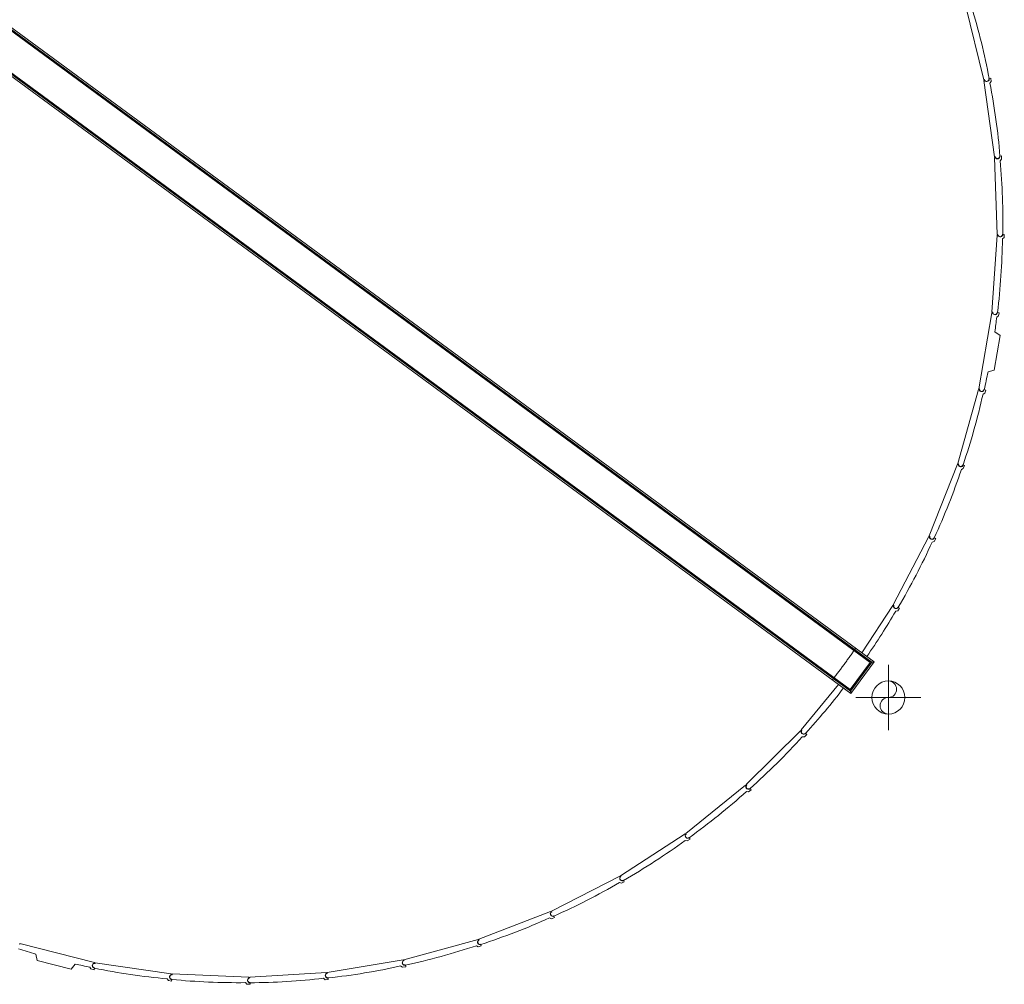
# Model space of a CAD drawing. Header units: metres. Extents: x 135583 to 135939, y 457896 to 458258.
# Tile 559 of 599: x 135761 to 135791, y 458168 to 458198. Entities that reach past the tile are written whole.
import ezdxf

# ---------------------------------------------------------------- set-up
doc = ezdxf.new("R2010")
doc.units = ezdxf.units.M
doc.linetypes.add('Hidden', pattern=[4, 2, -2])
doc.layers.add('NIEUWE INSTALLATIE', color=250, linetype='Continuous', lineweight=0)

msp = doc.modelspace()

# ---------------------------------------------------------------- linework, layer by layer
at = {"layer": 'NIEUWE INSTALLATIE'}
for p, q in [((135786.937, 458177.83), (135746.22, 458207.745)), ((135746.23, 458207.677), (135786.87, 458177.82)), ((135786.828, 458177.814), (135746.237, 458207.635)), ((135746.238, 458207.624), (135786.817, 458177.812)), ((135746.623, 458205.951), (135786.223, 458176.858)), ((135786.213, 458176.925), (135746.652, 458205.99)), ((135746.67, 458206.014), (135786.206, 458176.967)), ((135786.204, 458176.979), (135746.675, 458206.02)), ((135789.748, 458198.025), (135790.312, 458195.727)), ((135760.96, 458196.818), (135760.966, 458196.826)), ((135760.966, 458196.826), (135761.087, 458196.737)), ((135761.022, 458196.785), (135761.035, 458196.801)), ((135761.031, 458196.779), (135761.022, 458196.785)), ((135761.043, 458196.795), (135761.031, 458196.779)), ((135761.087, 458196.737), (135761.081, 458196.729)), ((135761.764, 458196.227), (135761.77, 458196.235)), ((135761.77, 458196.235), (135761.891, 458196.147)), ((135761.826, 458196.194), (135761.839, 458196.211)), ((135761.847, 458196.205), (135761.834, 458196.188)), ((135761.834, 458196.188), (135761.826, 458196.194)), ((135761.891, 458196.147), (135761.885, 458196.139)), ((135762.568, 458195.637), (135762.574, 458195.645)), ((135762.574, 458195.645), (135762.695, 458195.556)), ((135762.63, 458195.603), (135762.642, 458195.62)), ((135762.638, 458195.597), (135762.63, 458195.603)), ((135762.651, 458195.614), (135762.638, 458195.597)), ((135790.312, 458195.727), (135790.334, 458195.733)), ((135790.337, 458195.706), (135790.317, 458195.703)), ((135790.317, 458195.703), (135790.641, 458193.359)), ((135790.47, 458195.766), (135790.477, 458195.768)), ((135790.524, 458195.775), (135790.479, 458195.768)), ((135790.499, 458195.625), (135790.538, 458195.676)), ((135790.538, 458195.676), (135790.524, 458195.775)), ((135761.074, 458195.419), (135761.08, 458195.427)), ((135761.195, 458195.33), (135761.074, 458195.419)), ((135761.118, 458195.361), (135761.13, 458195.378)), ((135761.138, 458195.372), (135761.126, 458195.355)), ((135761.13, 458195.378), (135761.138, 458195.372)), ((135761.201, 458195.338), (135761.195, 458195.33)), ((135762.695, 458195.556), (135762.689, 458195.548)), ((135763.372, 458195.046), (135763.378, 458195.054)), ((135763.378, 458195.054), (135763.499, 458194.965)), ((135763.434, 458195.013), (135763.446, 458195.029)), ((135763.442, 458195.007), (135763.434, 458195.013)), ((135763.454, 458195.023), (135763.442, 458195.007)), ((135761.878, 458194.828), (135761.884, 458194.836)), ((135761.999, 458194.74), (135761.878, 458194.828)), ((135761.922, 458194.77), (135761.934, 458194.787)), ((135761.942, 458194.781), (135761.93, 458194.764)), ((135761.934, 458194.787), (135761.942, 458194.781)), ((135762.005, 458194.748), (135761.999, 458194.74)), ((135763.499, 458194.965), (135763.493, 458194.957)), ((135764.176, 458194.456), (135764.182, 458194.464)), ((135764.182, 458194.464), (135764.303, 458194.375)), ((135764.238, 458194.422), (135764.25, 458194.439)), ((135764.246, 458194.416), (135764.238, 458194.422)), ((135764.258, 458194.433), (135764.246, 458194.416)), ((135762.682, 458194.238), (135762.688, 458194.246)), ((135762.803, 458194.149), (135762.682, 458194.238)), ((135762.726, 458194.18), (135762.738, 458194.196)), ((135762.746, 458194.19), (135762.734, 458194.174)), ((135762.738, 458194.196), (135762.746, 458194.19)), ((135762.809, 458194.157), (135762.803, 458194.149)), ((135764.303, 458194.375), (135764.297, 458194.367)), ((135764.98, 458193.865), (135764.986, 458193.873)), ((135764.986, 458193.873), (135765.107, 458193.784)), ((135765.042, 458193.832), (135765.054, 458193.848)), ((135765.05, 458193.826), (135765.042, 458193.832)), ((135765.062, 458193.842), (135765.05, 458193.826)), ((135765.107, 458193.784), (135765.101, 458193.776)), ((135763.486, 458193.647), (135763.492, 458193.655)), ((135763.607, 458193.558), (135763.486, 458193.647)), ((135763.53, 458193.589), (135763.542, 458193.606)), ((135763.55, 458193.6), (135763.538, 458193.583)), ((135763.542, 458193.606), (135763.55, 458193.6)), ((135763.613, 458193.566), (135763.607, 458193.558)), ((135765.784, 458193.274), (135765.79, 458193.282)), ((135765.79, 458193.282), (135765.91, 458193.194)), ((135765.846, 458193.241), (135765.858, 458193.257)), ((135765.854, 458193.235), (135765.846, 458193.241)), ((135765.866, 458193.252), (135765.854, 458193.235)), ((135765.91, 458193.194), (135765.905, 458193.185)), ((135790.641, 458193.359), (135790.664, 458193.362)), ((135790.644, 458193.335), (135790.725, 458190.97)), ((135790.664, 458193.335), (135790.644, 458193.335)), ((135790.802, 458193.382), (135790.81, 458193.383)), ((135790.857, 458193.385), (135790.812, 458193.383)), ((135790.817, 458193.238), (135790.86, 458193.285)), ((135790.86, 458193.285), (135790.857, 458193.385)), ((135764.29, 458193.057), (135764.296, 458193.065)), ((135764.411, 458192.968), (135764.29, 458193.057)), ((135764.334, 458192.999), (135764.346, 458193.015)), ((135764.354, 458193.009), (135764.342, 458192.993)), ((135764.346, 458193.015), (135764.354, 458193.009)), ((135764.416, 458192.976), (135764.411, 458192.968)), ((135766.588, 458192.684), (135766.594, 458192.692)), ((135766.594, 458192.692), (135766.714, 458192.603)), ((135766.65, 458192.65), (135766.662, 458192.667)), ((135766.658, 458192.644), (135766.65, 458192.65)), ((135766.67, 458192.661), (135766.658, 458192.644)), ((135766.714, 458192.603), (135766.708, 458192.595)), ((135765.094, 458192.466), (135765.099, 458192.474)), ((135765.214, 458192.377), (135765.094, 458192.466)), ((135765.138, 458192.408), (135765.15, 458192.424)), ((135765.158, 458192.419), (135765.146, 458192.402)), ((135765.15, 458192.424), (135765.158, 458192.419)), ((135765.22, 458192.385), (135765.214, 458192.377)), ((135767.392, 458192.093), (135767.397, 458192.101)), ((135767.397, 458192.101), (135767.518, 458192.012)), ((135767.454, 458192.06), (135767.466, 458192.076)), ((135767.462, 458192.054), (135767.454, 458192.06)), ((135767.474, 458192.07), (135767.462, 458192.054)), ((135767.518, 458192.012), (135767.512, 458192.004)), ((135765.897, 458191.875), (135765.903, 458191.883)), ((135766.018, 458191.786), (135765.897, 458191.875)), ((135765.942, 458191.817), (135765.954, 458191.834)), ((135765.962, 458191.828), (135765.95, 458191.811)), ((135765.954, 458191.834), (135765.962, 458191.828)), ((135766.024, 458191.795), (135766.018, 458191.786)), ((135768.195, 458191.502), (135768.201, 458191.51)), ((135768.201, 458191.51), (135768.322, 458191.422)), ((135768.258, 458191.469), (135768.27, 458191.486)), ((135768.266, 458191.463), (135768.258, 458191.469)), ((135768.278, 458191.48), (135768.266, 458191.463)), ((135768.322, 458191.422), (135768.316, 458191.414)), ((135766.701, 458191.285), (135766.707, 458191.293)), ((135766.822, 458191.196), (135766.701, 458191.285)), ((135766.746, 458191.227), (135766.758, 458191.243)), ((135766.766, 458191.237), (135766.754, 458191.221)), ((135766.758, 458191.243), (135766.766, 458191.237)), ((135766.828, 458191.204), (135766.822, 458191.196)), ((135768.999, 458190.912), (135769.005, 458190.92)), ((135769.005, 458190.92), (135769.126, 458190.831)), ((135769.062, 458190.878), (135769.074, 458190.895)), ((135769.07, 458190.872), (135769.062, 458190.878)), ((135769.082, 458190.889), (135769.07, 458190.872)), ((135769.126, 458190.831), (135769.12, 458190.823)), ((135790.725, 458190.945), (135790.563, 458188.585)), ((135790.725, 458190.97), (135790.748, 458190.971)), ((135790.745, 458190.944), (135790.725, 458190.945)), ((135790.888, 458190.976), (135790.895, 458190.976)), ((135790.888, 458190.832), (135790.936, 458190.873)), ((135790.942, 458190.973), (135790.898, 458190.976)), ((135790.936, 458190.873), (135790.942, 458190.973)), ((135767.505, 458190.694), (135767.511, 458190.702)), ((135767.626, 458190.605), (135767.505, 458190.694)), ((135767.55, 458190.636), (135767.562, 458190.653)), ((135767.57, 458190.647), (135767.558, 458190.63)), ((135767.562, 458190.653), (135767.57, 458190.647)), ((135767.632, 458190.613), (135767.626, 458190.605)), ((135769.803, 458190.321), (135769.809, 458190.329)), ((135769.809, 458190.329), (135769.93, 458190.24)), ((135769.866, 458190.288), (135769.878, 458190.304)), ((135769.874, 458190.282), (135769.866, 458190.288)), ((135769.886, 458190.298), (135769.874, 458190.282)), ((135769.93, 458190.24), (135769.924, 458190.232)), ((135768.309, 458190.103), (135768.315, 458190.111)), ((135768.43, 458190.015), (135768.309, 458190.103)), ((135768.354, 458190.045), (135768.366, 458190.062)), ((135768.374, 458190.056), (135768.362, 458190.039)), ((135768.366, 458190.062), (135768.374, 458190.056)), ((135768.436, 458190.023), (135768.43, 458190.015)), ((135770.607, 458189.731), (135770.613, 458189.739)), ((135770.613, 458189.739), (135770.734, 458189.65)), ((135770.67, 458189.697), (135770.682, 458189.714)), ((135770.678, 458189.691), (135770.67, 458189.697)), ((135770.69, 458189.708), (135770.678, 458189.691)), ((135770.734, 458189.65), (135770.728, 458189.642)), ((135769.113, 458189.513), (135769.119, 458189.521)), ((135769.234, 458189.424), (135769.113, 458189.513)), ((135769.157, 458189.455), (135769.17, 458189.471)), ((135769.178, 458189.465), (135769.165, 458189.449)), ((135769.17, 458189.471), (135769.178, 458189.465)), ((135769.24, 458189.432), (135769.234, 458189.424)), ((135771.411, 458189.14), (135771.417, 458189.148)), ((135771.417, 458189.148), (135771.538, 458189.059)), ((135771.473, 458189.107), (135771.486, 458189.123)), ((135771.482, 458189.101), (135771.473, 458189.107)), ((135771.494, 458189.117), (135771.482, 458189.101)), ((135771.538, 458189.059), (135771.532, 458189.051)), ((135769.917, 458188.922), (135769.923, 458188.93)), ((135770.038, 458188.833), (135769.917, 458188.922)), ((135769.961, 458188.864), (135769.974, 458188.881)), ((135769.982, 458188.875), (135769.969, 458188.858)), ((135769.974, 458188.881), (135769.982, 458188.875)), ((135770.044, 458188.841), (135770.038, 458188.833)), ((135770.721, 458188.332), (135770.727, 458188.34)), ((135770.842, 458188.243), (135770.721, 458188.332)), ((135772.215, 458188.549), (135772.221, 458188.557)), ((135772.221, 458188.557), (135772.342, 458188.469)), ((135772.277, 458188.516), (135772.29, 458188.532)), ((135772.285, 458188.51), (135772.277, 458188.516)), ((135772.298, 458188.527), (135772.285, 458188.51)), ((135772.342, 458188.469), (135772.336, 458188.46)), ((135790.56, 458188.56), (135790.157, 458186.229)), ((135790.58, 458188.557), (135790.56, 458188.56)), ((135790.563, 458188.585), (135790.586, 458188.583)), ((135790.711, 458188.43), (135790.763, 458188.467)), ((135790.726, 458188.574), (135790.733, 458188.573)), ((135790.78, 458188.566), (135790.735, 458188.573)), ((135790.763, 458188.467), (135790.78, 458188.566)), ((135770.765, 458188.274), (135770.777, 458188.29)), ((135770.785, 458188.284), (135770.773, 458188.268)), ((135770.777, 458188.29), (135770.785, 458188.284)), ((135770.848, 458188.251), (135770.842, 458188.243)), ((135771.525, 458187.741), (135771.531, 458187.749)), ((135771.646, 458187.652), (135771.525, 458187.741)), ((135773.019, 458187.959), (135773.025, 458187.967)), ((135773.025, 458187.967), (135773.146, 458187.878)), ((135773.081, 458187.925), (135773.093, 458187.942)), ((135773.089, 458187.919), (135773.081, 458187.925)), ((135773.101, 458187.936), (135773.089, 458187.919)), ((135773.146, 458187.878), (135773.14, 458187.87)), ((135790.631, 458186.799), (135790.816, 458187.864)), ((135790.816, 458187.864), (135790.652, 458187.978)), ((135771.569, 458187.683), (135771.581, 458187.699)), ((135771.589, 458187.694), (135771.577, 458187.677)), ((135771.581, 458187.699), (135771.589, 458187.694)), ((135771.652, 458187.66), (135771.646, 458187.652)), ((135772.329, 458187.15), (135772.335, 458187.158)), ((135772.45, 458187.061), (135772.329, 458187.15)), ((135773.823, 458187.368), (135773.829, 458187.376)), ((135773.829, 458187.376), (135773.95, 458187.287)), ((135773.885, 458187.335), (135773.897, 458187.351)), ((135773.893, 458187.329), (135773.885, 458187.335)), ((135773.905, 458187.345), (135773.893, 458187.329)), ((135773.95, 458187.287), (135773.944, 458187.279)), ((135772.373, 458187.092), (135772.385, 458187.109)), ((135772.393, 458187.103), (135772.381, 458187.086)), ((135772.385, 458187.109), (135772.393, 458187.103)), ((135772.456, 458187.07), (135772.45, 458187.061)), ((135773.133, 458186.56), (135773.139, 458186.568)), ((135773.254, 458186.471), (135773.133, 458186.56)), ((135773.177, 458186.502), (135773.189, 458186.518)), ((135773.197, 458186.512), (135773.185, 458186.496)), ((135773.189, 458186.518), (135773.197, 458186.512)), ((135774.627, 458186.777), (135774.633, 458186.785)), ((135774.633, 458186.785), (135774.754, 458186.697)), ((135774.689, 458186.744), (135774.701, 458186.761)), ((135774.697, 458186.738), (135774.689, 458186.744)), ((135774.709, 458186.755), (135774.697, 458186.738)), ((135774.754, 458186.697), (135774.748, 458186.689)), ((135790.442, 458186.748), (135790.631, 458186.799)), ((135773.26, 458186.479), (135773.254, 458186.471)), ((135790.157, 458186.229), (135790.179, 458186.225)), ((135773.937, 458185.969), (135773.943, 458185.977)), ((135774.058, 458185.88), (135773.937, 458185.969)), ((135773.981, 458185.911), (135773.993, 458185.928)), ((135774.001, 458185.922), (135773.989, 458185.905)), ((135773.993, 458185.928), (135774.001, 458185.922)), ((135775.431, 458186.187), (135775.437, 458186.195)), ((135775.437, 458186.195), (135775.558, 458186.106)), ((135775.493, 458186.153), (135775.505, 458186.17)), ((135775.501, 458186.147), (135775.493, 458186.153)), ((135775.513, 458186.164), (135775.501, 458186.147)), ((135775.558, 458186.106), (135775.552, 458186.098)), ((135790.152, 458186.205), (135789.51, 458183.928)), ((135790.171, 458186.2), (135790.152, 458186.205)), ((135790.287, 458186.06), (135790.343, 458186.091)), ((135790.317, 458186.201), (135790.325, 458186.2)), ((135790.37, 458186.188), (135790.327, 458186.2)), ((135790.343, 458186.091), (135790.37, 458186.188)), ((135774.064, 458185.888), (135774.058, 458185.88)), ((135776.235, 458185.596), (135776.241, 458185.604)), ((135776.241, 458185.604), (135776.361, 458185.515)), ((135774.741, 458185.378), (135774.747, 458185.386)), ((135774.862, 458185.29), (135774.741, 458185.378)), ((135774.785, 458185.32), (135774.797, 458185.337)), ((135774.805, 458185.331), (135774.793, 458185.314)), ((135774.797, 458185.337), (135774.805, 458185.331)), ((135776.297, 458185.563), (135776.309, 458185.579)), ((135776.305, 458185.557), (135776.297, 458185.563)), ((135776.317, 458185.573), (135776.305, 458185.557)), ((135776.361, 458185.515), (135776.356, 458185.507)), ((135774.867, 458185.298), (135774.862, 458185.29)), ((135777.039, 458185.006), (135777.044, 458185.014)), ((135777.044, 458185.014), (135777.165, 458184.925)), ((135775.545, 458184.788), (135775.55, 458184.796)), ((135775.665, 458184.699), (135775.545, 458184.788)), ((135775.589, 458184.73), (135775.601, 458184.746)), ((135775.609, 458184.74), (135775.597, 458184.724)), ((135775.601, 458184.746), (135775.609, 458184.74)), ((135775.671, 458184.707), (135775.665, 458184.699)), ((135777.101, 458184.972), (135777.113, 458184.989)), ((135777.109, 458184.966), (135777.101, 458184.972)), ((135777.121, 458184.983), (135777.109, 458184.966)), ((135777.165, 458184.925), (135777.159, 458184.917)), ((135777.842, 458184.415), (135777.848, 458184.423)), ((135777.848, 458184.423), (135777.969, 458184.334)), ((135777.905, 458184.382), (135777.917, 458184.398)), ((135777.925, 458184.392), (135777.913, 458184.376)), ((135776.348, 458184.197), (135776.354, 458184.205)), ((135776.469, 458184.108), (135776.348, 458184.197)), ((135776.393, 458184.139), (135776.405, 458184.156)), ((135776.413, 458184.15), (135776.401, 458184.133)), ((135776.405, 458184.156), (135776.413, 458184.15)), ((135776.475, 458184.116), (135776.469, 458184.108)), ((135777.913, 458184.376), (135777.905, 458184.382)), ((135777.969, 458184.334), (135777.963, 458184.326)), ((135778.646, 458183.824), (135778.652, 458183.832)), ((135778.652, 458183.832), (135778.773, 458183.744)), ((135778.709, 458183.791), (135778.721, 458183.807)), ((135778.717, 458183.785), (135778.709, 458183.791)), ((135778.729, 458183.802), (135778.717, 458183.785)), ((135789.503, 458183.904), (135788.631, 458181.705)), ((135789.521, 458183.897), (135789.503, 458183.904)), ((135789.51, 458183.928), (135789.532, 458183.921)), ((135789.667, 458183.883), (135789.674, 458183.881)), ((135789.718, 458183.864), (135789.676, 458183.881)), ((135789.681, 458183.771), (135789.718, 458183.864)), ((135777.152, 458183.607), (135777.158, 458183.615)), ((135777.273, 458183.518), (135777.152, 458183.607)), ((135777.197, 458183.549), (135777.209, 458183.565)), ((135777.217, 458183.559), (135777.205, 458183.543)), ((135777.209, 458183.565), (135777.217, 458183.559)), ((135777.279, 458183.526), (135777.273, 458183.518)), ((135778.773, 458183.744), (135778.767, 458183.735)), ((135789.623, 458183.746), (135789.681, 458183.771)), ((135779.45, 458183.234), (135779.456, 458183.242)), ((135779.456, 458183.242), (135779.577, 458183.153)), ((135779.513, 458183.2), (135779.525, 458183.217)), ((135779.521, 458183.194), (135779.513, 458183.2)), ((135779.533, 458183.211), (135779.521, 458183.194)), ((135777.956, 458183.016), (135777.962, 458183.024)), ((135778.077, 458182.927), (135777.956, 458183.016)), ((135778.001, 458182.958), (135778.013, 458182.974)), ((135778.021, 458182.969), (135778.009, 458182.952)), ((135778.013, 458182.974), (135778.021, 458182.969)), ((135778.083, 458182.935), (135778.077, 458182.927)), ((135779.577, 458183.153), (135779.571, 458183.145)), ((135780.254, 458182.643), (135780.26, 458182.651)), ((135780.26, 458182.651), (135780.381, 458182.562)), ((135780.317, 458182.61), (135780.329, 458182.626)), ((135780.325, 458182.604), (135780.317, 458182.61)), ((135780.337, 458182.62), (135780.325, 458182.604)), ((135778.76, 458182.425), (135778.766, 458182.433)), ((135778.881, 458182.336), (135778.76, 458182.425)), ((135778.804, 458182.367), (135778.817, 458182.384)), ((135778.825, 458182.378), (135778.813, 458182.361)), ((135778.817, 458182.384), (135778.825, 458182.378)), ((135778.887, 458182.345), (135778.881, 458182.336)), ((135780.381, 458182.562), (135780.375, 458182.554)), ((135781.058, 458182.052), (135781.064, 458182.06)), ((135781.064, 458182.06), (135781.185, 458181.972)), ((135781.12, 458182.019), (135781.133, 458182.036)), ((135781.129, 458182.013), (135781.12, 458182.019)), ((135781.141, 458182.03), (135781.129, 458182.013)), ((135781.185, 458181.972), (135781.179, 458181.964)), ((135779.564, 458181.835), (135779.57, 458181.843)), ((135779.685, 458181.746), (135779.564, 458181.835)), ((135779.608, 458181.777), (135779.621, 458181.793)), ((135779.629, 458181.787), (135779.616, 458181.771)), ((135779.621, 458181.793), (135779.629, 458181.787)), ((135779.691, 458181.754), (135779.685, 458181.746)), ((135788.62, 458181.682), (135787.527, 458179.584)), ((135788.638, 458181.673), (135788.62, 458181.682)), ((135788.631, 458181.705), (135788.652, 458181.696)), ((135781.862, 458181.462), (135781.868, 458181.47)), ((135781.868, 458181.47), (135781.989, 458181.381)), ((135781.924, 458181.428), (135781.937, 458181.445)), ((135781.932, 458181.422), (135781.924, 458181.428)), ((135781.945, 458181.439), (135781.932, 458181.422)), ((135781.989, 458181.381), (135781.983, 458181.373)), ((135788.724, 458181.513), (135788.785, 458181.532)), ((135788.782, 458181.645), (135788.789, 458181.642)), ((135788.785, 458181.532), (135788.831, 458181.62)), ((135788.831, 458181.62), (135788.791, 458181.641)), ((135780.368, 458181.244), (135780.374, 458181.252)), ((135780.489, 458181.155), (135780.368, 458181.244)), ((135780.412, 458181.186), (135780.424, 458181.203)), ((135780.433, 458181.197), (135780.42, 458181.18)), ((135780.424, 458181.203), (135780.433, 458181.197)), ((135780.495, 458181.163), (135780.489, 458181.155)), ((135782.666, 458180.871), (135782.672, 458180.879)), ((135782.672, 458180.879), (135782.793, 458180.79)), ((135782.728, 458180.838), (135782.74, 458180.854)), ((135782.736, 458180.832), (135782.728, 458180.838)), ((135782.749, 458180.848), (135782.736, 458180.832)), ((135782.793, 458180.79), (135782.787, 458180.782)), ((135781.172, 458180.653), (135781.178, 458180.661)), ((135781.293, 458180.565), (135781.172, 458180.653)), ((135781.216, 458180.595), (135781.228, 458180.612)), ((135781.236, 458180.606), (135781.224, 458180.59)), ((135781.228, 458180.612), (135781.236, 458180.606)), ((135781.299, 458180.573), (135781.293, 458180.565)), ((135783.47, 458180.281), (135783.476, 458180.289)), ((135783.476, 458180.289), (135783.597, 458180.2)), ((135783.532, 458180.247), (135783.544, 458180.264)), ((135783.54, 458180.241), (135783.532, 458180.247)), ((135783.552, 458180.258), (135783.54, 458180.241)), ((135783.597, 458180.2), (135783.591, 458180.192)), ((135781.976, 458180.063), (135781.982, 458180.071)), ((135782.097, 458179.974), (135781.976, 458180.063)), ((135782.02, 458180.005), (135782.032, 458180.021)), ((135782.04, 458180.015), (135782.028, 458179.999)), ((135782.032, 458180.021), (135782.04, 458180.015)), ((135782.103, 458179.982), (135782.097, 458179.974)), ((135784.274, 458179.69), (135784.28, 458179.698)), ((135784.28, 458179.698), (135784.401, 458179.609)), ((135784.336, 458179.657), (135784.348, 458179.673)), ((135784.344, 458179.651), (135784.336, 458179.657)), ((135784.356, 458179.667), (135784.344, 458179.651)), ((135784.401, 458179.609), (135784.395, 458179.601)), ((135787.515, 458179.563), (135786.556, 458178.11)), ((135787.531, 458179.552), (135787.515, 458179.563)), ((135787.527, 458179.584), (135787.547, 458179.573)), ((135782.78, 458179.472), (135782.786, 458179.48)), ((135782.901, 458179.383), (135782.78, 458179.472)), ((135782.824, 458179.414), (135782.836, 458179.431)), ((135782.844, 458179.425), (135782.832, 458179.408)), ((135782.836, 458179.431), (135782.844, 458179.425)), ((135782.907, 458179.391), (135782.901, 458179.383)), ((135787.6, 458179.383), (135787.662, 458179.396)), ((135787.662, 458179.396), (135787.717, 458179.48)), ((135787.671, 458179.509), (135787.678, 458179.505)), ((135787.717, 458179.48), (135787.68, 458179.504)), ((135785.078, 458179.099), (135785.084, 458179.107)), ((135785.084, 458179.107), (135785.205, 458179.019)), ((135785.14, 458179.066), (135785.152, 458179.082)), ((135785.148, 458179.06), (135785.14, 458179.066)), ((135785.16, 458179.077), (135785.148, 458179.06)), ((135785.205, 458179.019), (135785.199, 458179.01)), ((135783.584, 458178.882), (135783.59, 458178.89)), ((135783.705, 458178.793), (135783.584, 458178.882)), ((135783.628, 458178.824), (135783.64, 458178.84)), ((135783.648, 458178.834), (135783.636, 458178.818)), ((135783.64, 458178.84), (135783.648, 458178.834)), ((135783.711, 458178.801), (135783.705, 458178.793)), ((135785.882, 458178.509), (135785.888, 458178.517)), ((135785.888, 458178.517), (135786.008, 458178.428)), ((135785.944, 458178.475), (135785.956, 458178.492)), ((135785.952, 458178.469), (135785.944, 458178.475)), ((135785.964, 458178.486), (135785.952, 458178.469)), ((135786.008, 458178.428), (135786.003, 458178.42)), ((135784.388, 458178.291), (135784.394, 458178.299)), ((135784.509, 458178.202), (135784.388, 458178.291)), ((135784.432, 458178.233), (135784.444, 458178.249)), ((135784.452, 458178.244), (135784.44, 458178.227)), ((135784.444, 458178.249), (135784.452, 458178.244)), ((135784.514, 458178.21), (135784.509, 458178.202)), ((135786.53, 458178.071), (135786.513, 458178.045)), ((135786.817, 458177.812), (135786.204, 458176.979)), ((135786.206, 458176.967), (135786.828, 458177.814)), ((135786.87, 458177.82), (135786.213, 458176.925)), ((135786.223, 458176.858), (135786.937, 458177.83)), ((135786.668, 458177.931), (135786.685, 458177.957)), ((135786.686, 458177.918), (135786.692, 458177.926)), ((135786.692, 458177.926), (135786.812, 458177.837)), ((135786.748, 458177.885), (135786.76, 458177.901)), ((135786.756, 458177.879), (135786.748, 458177.885)), ((135786.768, 458177.895), (135786.756, 458177.879)), ((135786.812, 458177.837), (135786.806, 458177.829)), ((135786.828, 458177.814), (135786.817, 458177.812)), ((135787.376, 458175.733), (135787.376, 458177.733)), ((135785.192, 458177.7), (135785.198, 458177.708)), ((135785.312, 458177.611), (135785.192, 458177.7)), ((135785.236, 458177.642), (135785.248, 458177.659)), ((135785.256, 458177.653), (135785.244, 458177.636)), ((135785.248, 458177.659), (135785.256, 458177.653)), ((135785.318, 458177.62), (135785.312, 458177.611)), ((135785.844, 458177.137), (135784.697, 458175.738)), ((135785.893, 458177.197), (135785.873, 458177.173)), ((135785.996, 458177.11), (135786.001, 458177.118)), ((135786.116, 458177.021), (135785.996, 458177.11)), ((135786.025, 458177.062), (135786.037, 458177.079)), ((135786.04, 458177.052), (135786.052, 458177.068)), ((135786.06, 458177.062), (135786.048, 458177.046)), ((135786.052, 458177.068), (135786.06, 458177.062)), ((135786.122, 458177.029), (135786.116, 458177.021)), ((135786.204, 458176.979), (135786.206, 458176.967)), ((135786.376, 458176.733), (135788.376, 458176.733)), ((135784.681, 458175.719), (135783.001, 458174.053)), ((135784.695, 458175.705), (135784.681, 458175.719)), ((135784.697, 458175.738), (135784.715, 458175.724)), ((135784.823, 458175.635), (135784.829, 458175.63)), ((135784.862, 458175.597), (135784.83, 458175.629)), ((135784.727, 458175.527), (135784.791, 458175.526)), ((135784.791, 458175.526), (135784.862, 458175.597)), ((135782.982, 458174.037), (135781.14, 458172.552)), ((135782.995, 458174.021), (135782.982, 458174.037)), ((135783.001, 458174.053), (135783.017, 458174.037)), ((135783.009, 458173.84), (135783.073, 458173.833)), ((135783.073, 458173.833), (135783.15, 458173.896)), ((135783.115, 458173.938), (135783.121, 458173.932)), ((135783.15, 458173.896), (135783.122, 458173.931)), ((135781.12, 458172.537), (135779.135, 458171.25)), ((135781.131, 458172.521), (135781.12, 458172.537)), ((135781.127, 458172.339), (135781.189, 458172.326)), ((135781.14, 458172.552), (135781.154, 458172.534)), ((135781.189, 458172.326), (135781.273, 458172.38)), ((135781.242, 458172.425), (135781.247, 458172.42)), ((135781.273, 458172.38), (135781.248, 458172.418)), ((135779.114, 458171.238), (135777.007, 458170.161)), ((135779.123, 458171.22), (135779.114, 458171.238)), ((135779.135, 458171.25), (135779.148, 458171.231)), ((135779.16, 458171.02), (135779.25, 458171.065)), ((135779.224, 458171.114), (135779.228, 458171.107)), ((135779.25, 458171.065), (135779.229, 458171.105)), ((135779.1, 458171.039), (135779.16, 458171.02)), ((135777.007, 458170.161), (135777.017, 458170.141)), ((135776.984, 458170.151), (135774.778, 458169.297)), ((135776.95, 458169.955), (135777.008, 458169.93)), ((135776.992, 458170.132), (135776.984, 458170.151)), ((135777.008, 458169.93), (135777.102, 458169.966)), ((135777.081, 458170.016), (135777.084, 458170.01)), ((135777.102, 458169.966), (135777.085, 458170.008)), ((135774.755, 458169.289), (135772.472, 458168.666)), ((135774.76, 458169.27), (135774.755, 458169.289)), ((135774.778, 458169.297), (135774.786, 458169.276)), ((135760.655, 458169.164), (135760.65, 458169.142)), ((135762.949, 458168.581), (135760.655, 458169.164)), ((135774.7, 458169.098), (135774.756, 458169.066)), ((135774.756, 458169.066), (135774.852, 458169.093)), ((135774.837, 458169.145), (135774.839, 458169.138)), ((135774.852, 458169.093), (135774.84, 458169.136)), ((135761.15, 458168.839), (135761.187, 458168.647)), ((135761.187, 458168.647), (135762.235, 458168.381)), ((135772.448, 458168.661), (135770.113, 458168.276)), ((135772.451, 458168.641), (135772.448, 458168.661)), ((135772.472, 458168.666), (135772.478, 458168.644)), ((135762.235, 458168.381), (135762.361, 458168.535)), ((135762.808, 458168.442), (135762.84, 458168.387)), ((135762.84, 458168.387), (135762.937, 458168.363)), ((135762.937, 458168.363), (135762.948, 458168.406)), ((135762.944, 458168.562), (135762.949, 458168.581)), ((135762.949, 458168.416), (135762.948, 458168.408)), ((135762.973, 458168.577), (135762.97, 458168.554)), ((135765.314, 458168.233), (135762.973, 458168.577)), ((135772.374, 458168.476), (135772.426, 458168.439)), ((135772.426, 458168.439), (135772.525, 458168.455)), ((135772.515, 458168.509), (135772.517, 458168.502)), ((135772.525, 458168.455), (135772.517, 458168.5)), ((135765.188, 458168.08), (135765.226, 458168.029)), ((135765.311, 458168.213), (135765.314, 458168.233)), ((135765.325, 458168.014), (135765.331, 458168.059)), ((135765.332, 458168.069), (135765.331, 458168.061)), ((135765.339, 458168.231), (135765.338, 458168.208)), ((135767.702, 458168.13), (135765.339, 458168.231)), ((135767.702, 458168.11), (135767.702, 458168.13)), ((135770.089, 458168.273), (135767.727, 458168.13)), ((135767.727, 458168.13), (135767.728, 458168.108)), ((135769.997, 458168.097), (135770.044, 458168.055)), ((135770.044, 458168.055), (135770.144, 458168.061)), ((135770.09, 458168.253), (135770.089, 458168.273)), ((135770.113, 458168.276), (135770.117, 458168.254)), ((135770.14, 458168.116), (135770.141, 458168.108)), ((135770.144, 458168.061), (135770.141, 458168.106)), ((135765.226, 458168.029), (135765.325, 458168.014)), ((135767.593, 458167.965), (135767.636, 458167.918)), ((135767.636, 458167.918), (135767.736, 458167.913)), ((135767.736, 458167.913), (135767.738, 458167.958)), ((135767.737, 458167.968), (135767.737, 458167.961))]:
    msp.add_line(p, q, dxfattribs=at)
for centre, radius, start, end in [((135769.532, 458191.793), 21.319, 10.7447, 16.8308), ((135790.402, 458195.749), 0.07, 193.7878, 13.7878), ((135769.567, 458191.583), 21.319, 4.8431, 10.9292), ((135790.733, 458193.372), 0.07, 187.8861, 7.8861), ((135769.58, 458191.37), 21.319, 358.9414, 5.0276), ((135769.571, 458191.157), 21.319, 353.0398, 359.1259), ((135790.818, 458190.973), 0.07, 181.9845, 1.9845), ((135790.656, 458188.579), 0.07, 176.0829, 356.0829), ((135769.54, 458190.946), 21.319, 351.9988, 353.2243), ((135769.54, 458190.946), 21.319, 347.1381, 348.6431), ((135790.248, 458186.213), 0.07, 170.1812, 350.1812), ((135769.488, 458190.739), 21.319, 341.2365, 347.3226), ((135789.6, 458183.902), 0.07, 164.2796, 344.2796), ((135769.415, 458190.539), 21.319, 335.3349, 341.421), ((135788.717, 458181.67), 0.07, 158.3779, 338.3779), ((135769.321, 458190.347), 21.319, 329.4332, 335.5194), ((135787.609, 458179.541), 0.07, 152.4763, 332.4763), ((135769.209, 458190.166), 21.319, 325.187, 329.6177), ((135787.376, 458176.733), 0.508, 360, 180), ((135787.376, 458176.987), 0.254, 270, 90), ((135769.078, 458189.997), 21.319, 317.6299, 322.5211), ((135787.376, 458176.733), 0.508, 180, 0), ((135787.376, 458176.479), 0.254, 90, 270), ((135784.769, 458175.679), 0.07, 140.673, 320.673), ((135768.931, 458189.843), 21.319, 311.7283, 317.8145), ((135768.768, 458189.705), 21.319, 305.8267, 311.9128), ((135783.066, 458173.988), 0.07, 134.7714, 314.7714), ((135768.592, 458189.584), 21.319, 299.925, 306.0112), ((135781.198, 458172.48), 0.07, 128.8697, 308.8697), ((135779.186, 458171.172), 0.07, 122.9681, 302.9681), ((135768.405, 458189.482), 21.319, 294.0234, 300.1095), ((135768.208, 458189.399), 21.319, 288.1218, 294.2079), ((135777.049, 458170.079), 0.07, 117.0665, 297.0665), ((135774.811, 458169.21), 0.07, 111.1648, 291.1648), ((135766.949, 458189.355), 21.319, 252.7119, 254.2168), ((135768.004, 458189.338), 21.319, 282.2201, 288.3063), ((135772.496, 458168.577), 0.07, 105.2632, 285.2632), ((135766.949, 458189.355), 21.319, 257.5725, 258.7981), ((135762.964, 458168.485), 0.08, 104.5656, 258.5828), ((135762.96, 458168.485), 0.07, 81.6566, 261.6566), ((135767.157, 458189.308), 21.319, 258.6136, 264.6997), ((135767.795, 458189.298), 21.319, 276.3185, 282.4046), ((135765.335, 458168.138), 0.07, 87.5583, 267.5583), ((135767.369, 458189.282), 21.319, 264.5152, 270.6013), ((135767.733, 458168.038), 0.07, 93.4599, 273.4599), ((135767.582, 458189.279), 21.319, 270.4168, 276.503), ((135770.128, 458168.185), 0.07, 99.3615, 279.3615)]:
    msp.add_arc(centre, radius, start, end, dxfattribs=at)
at = {"layer": 'NIEUWE INSTALLATIE', "linetype": 'Hidden'}
for radius, start, end in [(22.965, 323.696, 325.0183), (22.965, 323.696, 325.0183), (22.965, 325.0957, 325.2118), (22.965, 325.0957, 325.2118), (22.965, 322.3986, 323.696), (22.965, 322.3986, 323.696), (23.665, 324.3941, 325.167), (23.665, 324.3941, 325.167), (22.965, 322.2051, 322.3213), (22.965, 322.2051, 322.3213), (23.665, 322.2492, 322.9979), (23.665, 322.2492, 322.9979)]:
    msp.add_arc((135767.508, 458191.349), radius, start, end, dxfattribs=at)
at = {"layer": 'NIEUWE INSTALLATIE'}
for centre, major_axis in [((135790.401, 458195.754), (-0.0336, -0.0726)), ((135790.732, 458193.376), (-0.0408, -0.0688)), ((135790.818, 458190.978), (-0.0477, -0.0642)), ((135790.656, 458188.583), (-0.0541, -0.059)), ((135790.249, 458186.218), (-0.0598, -0.0531)), ((135789.601, 458183.907), (-0.065, -0.0467)), ((135788.718, 458181.675), (-0.0694, -0.0397)), ((135787.611, 458179.545), (-0.0731, -0.0324)), ((135784.771, 458175.683), (-0.0782, -0.0168)), ((135783.069, 458173.991), (-0.0795, -0.0086)), ((135781.202, 458172.483), (-0.08, -0.0004)), ((135779.189, 458171.175), (-0.0796, 0.0078)), ((135777.053, 458170.081), (-0.0784, 0.016)), ((135774.815, 458169.212), (-0.0763, 0.024)), ((135772.501, 458168.578), (-0.0735, 0.0317)), ((135765.339, 458168.138), (-0.0604, 0.0525)), ((135767.737, 458168.038), (-0.0654, 0.046)), ((135770.133, 458168.185), (-0.0698, 0.0391))]:
    msp.add_ellipse(centre, major_axis=major_axis, ratio=1, start_param=5.785696, end_param=8.473804, dxfattribs=at)
for points, knots in [([(135786.937, 458177.83), (135786.937, 458177.83), (135786.937, 458177.83), (135786.935, 458177.83), (135786.933, 458177.83), (135786.931, 458177.829), (135786.929, 458177.829), (135786.927, 458177.829), (135786.924, 458177.828), (135786.921, 458177.828), (135786.918, 458177.827), (135786.916, 458177.827), (135786.914, 458177.827), (135786.912, 458177.826), (135786.91, 458177.826), (135786.908, 458177.826), (135786.906, 458177.825), (135786.904, 458177.825), (135786.901, 458177.825), (135786.899, 458177.824), (135786.897, 458177.824), (135786.895, 458177.824), (135786.893, 458177.824), (135786.891, 458177.823), (135786.889, 458177.823), (135786.887, 458177.823), (135786.885, 458177.822), (135786.882, 458177.822), (135786.88, 458177.822), (135786.878, 458177.821), (135786.876, 458177.821), (135786.874, 458177.821), (135786.872, 458177.82), (135786.87, 458177.82), (135786.87, 458177.82), (135786.87, 458177.82)], [0, 0, 0, 0, 0.083333, 0.125, 0.166667, 0.208333, 0.229167, 0.25, 0.291667, 0.333333, 0.354167, 0.375, 0.395833, 0.416667, 0.4375, 0.458333, 0.479167, 0.5, 0.520833, 0.541667, 0.5625, 0.583333, 0.604167, 0.625, 0.645833, 0.666667, 0.6875, 0.708333, 0.75, 0.770833, 0.791667, 0.833333, 0.875, 0.916667, 1, 1, 1, 1]), ([(135786.213, 458176.925), (135786.213, 458176.925), (135786.213, 458176.925), (135786.213, 458176.923), (135786.213, 458176.921), (135786.214, 458176.919), (135786.214, 458176.917), (135786.214, 458176.915), (135786.214, 458176.913), (135786.215, 458176.91), (135786.215, 458176.909), (135786.215, 458176.907), (135786.216, 458176.905), (135786.216, 458176.902), (135786.216, 458176.9), (135786.217, 458176.898), (135786.217, 458176.896), (135786.217, 458176.894), (135786.218, 458176.892), (135786.218, 458176.889), (135786.218, 458176.887), (135786.219, 458176.885), (135786.219, 458176.883), (135786.219, 458176.881), (135786.22, 458176.879), (135786.22, 458176.877), (135786.22, 458176.875), (135786.221, 458176.873), (135786.221, 458176.87), (135786.221, 458176.868), (135786.222, 458176.866), (135786.222, 458176.864), (135786.222, 458176.862), (135786.222, 458176.86), (135786.223, 458176.858), (135786.223, 458176.858), (135786.223, 458176.858)], [-1, -1, -1, -1, -0.916667, -0.875, -0.833333, -0.791667, -0.770833, -0.75, -0.708333, -0.6875, -0.666667, -0.645833, -0.625, -0.604167, -0.583333, -0.5625, -0.541667, -0.520833, -0.5, -0.479167, -0.458333, -0.4375, -0.416667, -0.395833, -0.375, -0.354167, -0.333333, -0.3125, -0.291667, -0.25, -0.229167, -0.208333, -0.166667, -0.125, -0.083333, 0, 0, 0, 0])]:
    msp.add_open_spline(points, degree=3, knots=knots, dxfattribs=at)

doc.saveas('drawing.dxf')
